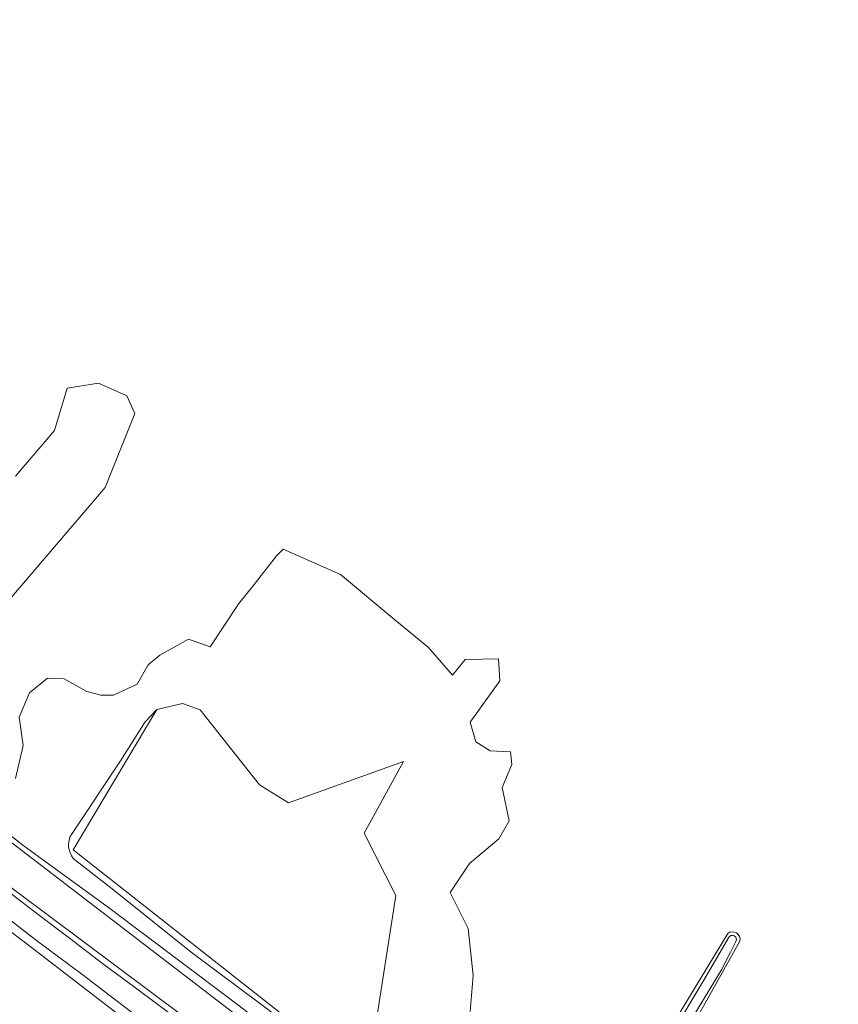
# Model space of a CAD drawing. Header units: metres. Extents: x 149984 to 156489, y 469398 to 478068.
# Tile 851 of 854: x 153399 to 153544, y 475154 to 475329. Entities that reach past the tile are written whole.
import ezdxf

# ---------------------------------------------------------------- set-up
doc = ezdxf.new("R2010")
doc.units = ezdxf.units.M
doc.header["$LTSCALE"] = 0.75
for name, color, linetype, lineweight in [('B-WE-GR-GRAS-GV', 252, 'Continuous', 13), ('B-WE-OG-TERREIN_OEVER-GV', 252, 'Continuous', 18), ('B-WE-OG-WATER_MEER-GV', 252, 'Continuous', 18), ('B-WE-OG-WATER_SLOOT-GV', 252, 'Continuous', 18)]:
    doc.layers.add(name, color=color, linetype=linetype, lineweight=lineweight)

msp = doc.modelspace()

# ---------------------------------------------------------------- linework, layer by layer
at = {"layer": 'B-WE-GR-GRAS-GV', "flags": 128}
for points in [[(153198.411, 475329.031), (153205.7, 475322.694), (153219.411, 475311.842), (153243.421, 475293.334), (153255.58, 475284.357), (153284.788, 475261.501), (153304.119, 475246.849), (153324.948, 475230.524), (153345.096, 475214.939), (153354.275, 475207.66), (153355.015, 475205.234), (153356.253, 475204.241), (153359.227, 475209.227), (153363.315, 475207.044), (153359.703, 475202.401), (153361.41, 475200.813), (153363.075, 475200.802), (153369.862, 475196.451), (153398.363, 475174.312), (153434.23, 475147.494)], [(153398.321, 475247.971), (153405.296, 475256.063), (153407.496, 475263.575), (153413.052, 475264.501), (153418.079, 475262.252), (153419.534, 475259.077), (153414.243, 475245.98), (153394.833, 475223.278)], [(153398.321, 475194.261), (153399.716, 475200.12), (153399.018, 475205.142), (153400.832, 475209.467), (153404.04, 475212.118), (153406.97, 475211.978), (153411.016, 475209.746), (153413.507, 475209.093), (153415.759, 475209.048), (153419.944, 475211.001), (153421.897, 475214.489), (153423.99, 475216.163), (153429.059, 475218.993), (153432.896, 475217.67), (153437.986, 475225.336), (153440.731, 475228.711), (153444.67, 475233.809), (153445.86, 475235), (153456.047, 475230.502), (153465.704, 475222.432), (153471.657, 475217.538), (153475.891, 475212.643), (153478.14, 475215.421), (153484.093, 475215.553), (153484.34, 475211.593), (153479.066, 475204.308), (153480.072, 475200.817), (153482.572, 475199.208), (153486.209, 475199.017), (153486.474, 475196.768), (153484.754, 475192.667), (153485.955, 475186.762), (153484.134, 475183.593), (153478.933, 475179.173), (153475.494, 475174.014), (153478.669, 475167.663), (153479.596, 475159.319), (153479.046, 475152.924)], [(153495.945, 475106.772), (153483.415, 475117.006), (153364.826, 475208.056)], [(153439.373, 475134.852), (153400.876, 475164.485), (153359.951, 475195.549), (153359.148, 475198.194), (153359.703, 475199.9), (153361.41, 475200.813), (153359.703, 475202.401), (153357.679, 475198.551), (153356.925, 475195.217), (153356.886, 475193.59), (153357.297, 475188.925), (153365.157, 475178.641), (153377.196, 475165.808), (153381.623, 475161.025), (153388.593, 475152.779)], [(153508.699, 475140.147), (153524.767, 475166.781)], [(153526.934, 475165.42), (153513.462, 475141.337), (153508.82, 475133.305), (153504, 475124.229), (153501.188, 475120.276), (153499.983, 475118.47), (153496.528, 475113.292), (153526.161, 475089.215), (153533.33, 475085.222)]]:
    msp.add_lwpolyline(points, dxfattribs=at)
msp.add_lwpolyline([(153497.728, 475119.594), (153497.067, 475124.224), (153485.136, 475132.647), (153477.735, 475137.872), (153467.554, 475150.848), (153462.164, 475149.929), (153465.837, 475173.525), (153460.247, 475184.545), (153467.195, 475197.281), (153446.793, 475189.975), (153441.682, 475193.169), (153431.102, 475206.464), (153428.01, 475207.568), (153423.436, 475206.504), (153408.563, 475181.639), (153493.362, 475114.831)], close=True, dxfattribs=at)
at = {"layer": 'B-WE-GR-GRAS-GV'}
msp.add_lwpolyline([(153524.767, 475166.781, -0.6889982), (153526.934, 475165.42)], format="xyb", dxfattribs=at)
at = {"layer": 'B-WE-OG-TERREIN_OEVER-GV', "flags": 128}
for points in [[(153364.826, 475208.056), (153483.415, 475117.006), (153495.945, 475106.772)], [(153509.777, 475097.915), (153500.082, 475105.482), (153484.683, 475117.099), (153474.311, 475125.46), (153457.553, 475138.825), (153445.9, 475147.93), (153435.857, 475155.593), (153414.625, 475171.545), (153399.887, 475182.234), (153383.893, 475194.702), (153373.053, 475202.824), (153365.448, 475208.239)], [(153533.33, 475085.222), (153526.161, 475089.215), (153496.528, 475113.292), (153493.362, 475114.831), (153408.563, 475181.639), (153423.436, 475206.504), (153421.337, 475204.312), (153416.998, 475197.422), (153408.262, 475184.362)], [(153434.23, 475147.494), (153398.363, 475174.312), (153369.862, 475196.451), (153363.075, 475200.802), (153361.41, 475200.813), (153359.703, 475199.9), (153359.148, 475198.194), (153359.951, 475195.549), (153400.876, 475164.485), (153439.373, 475134.852)], [(153366.285, 475197.815), (153370.507, 475194.6), (153375.915, 475190.582), (153380.273, 475187.019), (153385.912, 475182.605), (153389.759, 475179.75), (153394.612, 475176.028), (153401.628, 475170.728), (153407.958, 475165.935), (153413.811, 475161.424), (153419.662, 475157.094), (153427.601, 475151.178)], [(153544.392, 475056.57), (153540.254, 475059.995), (153535.472, 475063.495), (153526.509, 475070.264), (153516.149, 475078.392), (153507.137, 475084.875), (153496.85, 475092.845), (153487.496, 475100.274), (153479.961, 475105.756), (153470.803, 475112.742), (153460.942, 475120.515), (153451.646, 475127.561), (153445.645, 475132.443), (153439.703, 475137.061), (153433.289, 475141.963), (153424.815, 475148.294), (153418.163, 475153.388), (153410.1, 475159.531), (153401.852, 475165.704), (153392.342, 475173.003), (153383.463, 475179.904), (153373.401, 475187.809), (153364.324, 475194.412), (153362.425, 475195.995)], [(153408.607, 475180.071), (153415.787, 475174.44), (153429.535, 475163.456), (153442.146, 475154.015), (153454.247, 475144.945), (153469.646, 475132.358), (153480.34, 475123.964), (153494.433, 475113.608), (153506.668, 475103.508), (153523.657, 475090.251)], [(153524.767, 475166.781), (153508.699, 475140.147), (153505.932, 475137.177), (153508.932, 475139.719), (153509.314, 475140.291), (153513.823, 475147.328), (153520.52, 475158.492), (153524.916, 475166.003)], [(153485.136, 475132.647), (153497.067, 475124.224), (153497.728, 475119.594), (153499.983, 475118.47), (153501.188, 475120.276), (153504, 475124.229), (153508.82, 475133.305), (153513.462, 475141.337), (153526.934, 475165.42)], [(153526.211, 475165.321), (153525.261, 475163.425), (153523.637, 475160.305), (153518.481, 475151.701), (153512.28, 475140.656), (153508.738, 475134.568), (153507.984, 475133.13), (153507.482, 475131.806), (153507.081, 475130.753), (153506.523, 475129.665), (153505.965, 475128.642), (153505.596, 475128.027), (153505.197, 475127.283), (153504.413, 475125.673), (153503.965, 475125.037), (153502.954, 475123.858), (153500.473, 475119.866)]]:
    msp.add_lwpolyline(points, dxfattribs=at)
at = {"layer": 'B-WE-OG-TERREIN_OEVER-GV'}
for points in [[(153408.262, 475184.362, 0.3045523), (153408.607, 475180.071)], [(153526.934, 475165.42, 0.6889982), (153524.767, 475166.781)], [(153524.916, 475166.003, -1.048021), (153526.211, 475165.321)]]:
    msp.add_lwpolyline(points, format="xyb", dxfattribs=at)
at = {"layer": 'B-WE-OG-WATER_MEER-GV', "flags": 128}
for points in [[(153394.833, 475223.278), (153414.243, 475245.98), (153419.534, 475259.077), (153418.079, 475262.252), (153413.052, 475264.501), (153407.496, 475263.575), (153405.296, 475256.063), (153398.321, 475247.971)], [(153479.046, 475152.924), (153479.596, 475159.319), (153478.669, 475167.663), (153475.494, 475174.014), (153478.933, 475179.173), (153484.134, 475183.593), (153485.955, 475186.762), (153484.754, 475192.667), (153486.474, 475196.768), (153486.209, 475199.017), (153482.572, 475199.208), (153480.072, 475200.817), (153479.066, 475204.308), (153484.34, 475211.593), (153484.093, 475215.553), (153478.14, 475215.421), (153475.891, 475212.643), (153471.657, 475217.538), (153465.704, 475222.432), (153456.047, 475230.502), (153445.86, 475235), (153444.67, 475233.809), (153440.731, 475228.711), (153437.986, 475225.336), (153432.896, 475217.67), (153429.059, 475218.993), (153423.99, 475216.163), (153421.897, 475214.489), (153419.944, 475211.001), (153415.759, 475209.048), (153413.507, 475209.093), (153411.016, 475209.746), (153406.97, 475211.978), (153404.04, 475212.118), (153400.832, 475209.467), (153399.018, 475205.142), (153399.716, 475200.12), (153398.321, 475194.261)], [(153365.448, 475208.239), (153373.053, 475202.824), (153383.893, 475194.702), (153399.887, 475182.234), (153414.625, 475171.545), (153435.857, 475155.593), (153445.9, 475147.93), (153457.553, 475138.825), (153474.311, 475125.46), (153484.683, 475117.099), (153500.082, 475105.482), (153509.777, 475097.915)], [(153408.262, 475184.362), (153416.998, 475197.422), (153421.337, 475204.312), (153423.436, 475206.504), (153428.01, 475207.568), (153431.102, 475206.464), (153441.682, 475193.169), (153446.793, 475189.975), (153467.195, 475197.281), (153460.247, 475184.545), (153465.837, 475173.525), (153462.164, 475149.929), (153467.554, 475150.848), (153477.735, 475137.872), (153485.136, 475132.647)], [(153523.657, 475090.251), (153506.668, 475103.508), (153494.433, 475113.608), (153480.34, 475123.964), (153469.646, 475132.358), (153454.247, 475144.945), (153442.146, 475154.015), (153429.535, 475163.456), (153415.787, 475174.44), (153408.607, 475180.071)], [(153500.473, 475119.866), (153502.954, 475123.858), (153503.965, 475125.037), (153504.413, 475125.673), (153505.197, 475127.283), (153505.596, 475128.027), (153505.965, 475128.642), (153506.523, 475129.665), (153507.081, 475130.753), (153507.482, 475131.806), (153507.984, 475133.13), (153508.738, 475134.568), (153512.28, 475140.656), (153518.481, 475151.701), (153523.637, 475160.305), (153525.261, 475163.425), (153526.211, 475165.321)], [(153524.916, 475166.003), (153520.52, 475158.492), (153513.823, 475147.328)]]:
    msp.add_lwpolyline(points, dxfattribs=at)
at = {"layer": 'B-WE-OG-WATER_MEER-GV'}
for points in [[(153408.607, 475180.071, -0.3045523), (153408.262, 475184.362)], [(153526.211, 475165.321, 1.048021), (153524.916, 475166.003)]]:
    msp.add_lwpolyline(points, format="xyb", dxfattribs=at)
at = {"layer": 'B-WE-OG-WATER_SLOOT-GV', "flags": 128}
for points in [[(153427.601, 475151.178), (153419.662, 475157.094), (153413.811, 475161.424), (153407.958, 475165.935), (153401.628, 475170.728), (153394.612, 475176.028), (153389.759, 475179.75), (153385.912, 475182.605), (153380.273, 475187.019), (153375.915, 475190.582), (153370.507, 475194.6), (153366.285, 475197.815)], [(153362.425, 475195.995), (153364.324, 475194.412), (153373.401, 475187.809), (153383.463, 475179.904), (153392.342, 475173.003), (153401.852, 475165.704), (153410.1, 475159.531), (153418.163, 475153.388), (153424.815, 475148.294), (153433.289, 475141.963), (153439.703, 475137.061), (153445.645, 475132.443), (153451.646, 475127.561), (153460.942, 475120.515), (153470.803, 475112.742), (153479.961, 475105.756), (153487.496, 475100.274), (153496.85, 475092.845), (153507.137, 475084.875), (153516.149, 475078.392), (153526.509, 475070.264), (153535.472, 475063.495), (153540.254, 475059.995), (153544.392, 475056.57)]]:
    msp.add_lwpolyline(points, dxfattribs=at)

doc.saveas('drawing.dxf')
